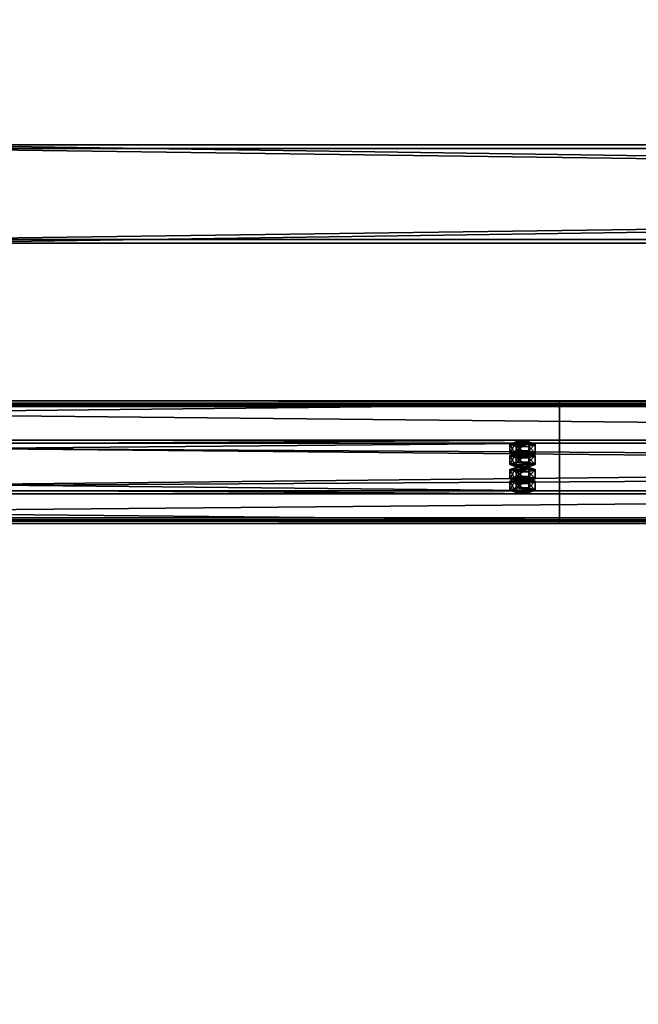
# Model space of a CAD drawing. Header units: millimetres. Extents: x -333 to 67333, y -930 to 39730.
# Tile 379 of 656: x 28062 to 28564, y 2392 to 3191. Entities that reach past the tile are written whole.
import ezdxf

# ---------------------------------------------------------------- set-up
doc = ezdxf.new("R2010")
doc.units = ezdxf.units.MM
for name, color, linetype in [('13', 7, 'Continuous'), ('3', 7, 'Continuous'), ('8', 7, 'Continuous'), ('95', 7, 'Continuous')]:
    doc.layers.add(name, color=color, linetype=linetype)

msp = doc.modelspace()

# ---------------------------------------------------------------- meshes
at = {"layer": '13', "color": 30}
mesh = msp.add_polyface(dxfattribs=at)
corners = [(28500.01, 2878.91, 4044.21), (28500.01, 2806.52, 4028.82), (21700.01, 2806.52, 4028.82), (21700.01, 2878.91, 4044.21), (28500.01, 2847.69, 3835.15), (21700.01, 2847.69, 3835.15), (28500.01, 2787.04, 3822.26), (21700.01, 2787.04, 3822.26), (28500.01, 2784.34, 3834.98), (21700.01, 2784.34, 3834.98), (28500.01, 2782.39, 3834.56), (21700.01, 2782.39, 3834.56), (28500.01, 2785.5, 3819.89), (21700.01, 2785.5, 3819.89), (28500.01, 2850.06, 3833.61), (21700.01, 2850.06, 3833.61), (28500.01, 2808.9, 4027.28), (21700.01, 2808.9, 4027.28), (28500.01, 2877.37, 4041.84), (21700.01, 2877.37, 4041.84), (28500.01, 2880.07, 4029.12), (21700.01, 2880.07, 4029.12), (28500.01, 2882.03, 4029.54), (21700.01, 2882.03, 4029.54)]
mesh.append_faces([[corners[k] for k in face] for face in [(0, 2, 3, 3), (1, 5, 2, 2), (4, 7, 5, 5), (6, 9, 7, 7), (8, 11, 9, 9), (10, 13, 11, 11), (12, 15, 13, 13), (14, 17, 15, 15), (16, 19, 17, 17), (18, 21, 19, 19), (20, 23, 21, 21), (22, 3, 23, 23), (18, 22, 20, 20), (8, 12, 10, 10), (3, 21, 23, 23), (11, 7, 9, 9)]], dxfattribs={"vtx0": -1, "color": 30})
mesh.append_faces([[corners[k] for k in face] for face in [(1, 16, 4, 4), (16, 0, 18, 18), (22, 18, 0, 0), (12, 6, 14, 14), (14, 4, 16, 16), (21, 3, 19, 19), (2, 19, 3, 3), (19, 2, 17, 17), (15, 5, 13, 13)]], dxfattribs={"vtx0": -1, "vtx1": -1, "color": 30})
mesh.append_faces([[corners[k] for k in face] for face in [(16, 1, 0, 0), (12, 8, 6, 6), (14, 6, 4, 4), (17, 2, 5, 5), (7, 11, 13, 13), (5, 15, 17, 17), (13, 5, 7, 7)]], dxfattribs={"vtx0": -1, "vtx2": -1, "vtx3": -1, "color": 30})
mesh.append_faces([[corners[k] for k in face] for face in [(0, 1, 2, 2), (1, 4, 5, 5), (4, 6, 7, 7), (6, 8, 9, 9), (8, 10, 11, 11), (10, 12, 13, 13), (12, 14, 15, 15), (14, 16, 17, 17), (16, 18, 19, 19), (18, 20, 21, 21), (20, 22, 23, 23), (22, 0, 3, 3)]], dxfattribs={"vtx2": -1, "vtx3": -1, "color": 30})
mesh = msp.add_polyface(dxfattribs=at)
corners = [(34100.01, 2878.91, 4044.21), (34100.01, 2806.52, 4028.82), (27300.01, 2806.52, 4028.82), (27300.01, 2878.91, 4044.21), (34100.01, 2847.69, 3835.15), (27300.01, 2847.69, 3835.15), (34100.01, 2787.04, 3822.26), (27300.01, 2787.04, 3822.26), (34100.01, 2784.34, 3834.98), (27300.01, 2784.34, 3834.98), (34100.01, 2782.39, 3834.56), (27300.01, 2782.39, 3834.56), (34100.01, 2785.5, 3819.89), (27300.01, 2785.5, 3819.89), (34100.01, 2850.06, 3833.61), (27300.01, 2850.06, 3833.61), (34100.01, 2808.9, 4027.28), (27300.01, 2808.9, 4027.28), (34100.01, 2877.37, 4041.84), (27300.01, 2877.37, 4041.84), (34100.01, 2880.07, 4029.12), (27300.01, 2880.07, 4029.12), (34100.01, 2882.03, 4029.54), (27300.01, 2882.03, 4029.54)]
mesh.append_faces([[corners[k] for k in face] for face in [(0, 2, 3, 3), (1, 5, 2, 2), (4, 7, 5, 5), (6, 9, 7, 7), (8, 11, 9, 9), (10, 13, 11, 11), (12, 15, 13, 13), (14, 17, 15, 15), (16, 19, 17, 17), (18, 21, 19, 19), (20, 23, 21, 21), (22, 3, 23, 23), (18, 22, 20, 20), (8, 12, 10, 10), (3, 21, 23, 23), (11, 7, 9, 9)]], dxfattribs={"vtx0": -1, "color": 30})
mesh.append_faces([[corners[k] for k in face] for face in [(1, 16, 4, 4), (16, 0, 18, 18), (22, 18, 0, 0), (12, 6, 14, 14), (14, 4, 16, 16), (21, 3, 19, 19), (2, 19, 3, 3), (19, 2, 17, 17), (15, 5, 13, 13)]], dxfattribs={"vtx0": -1, "vtx1": -1, "color": 30})
mesh.append_faces([[corners[k] for k in face] for face in [(16, 1, 0, 0), (12, 8, 6, 6), (14, 6, 4, 4), (17, 2, 5, 5), (7, 11, 13, 13), (5, 15, 17, 17), (13, 5, 7, 7)]], dxfattribs={"vtx0": -1, "vtx2": -1, "vtx3": -1, "color": 30})
mesh.append_faces([[corners[k] for k in face] for face in [(0, 1, 2, 2), (1, 4, 5, 5), (4, 6, 7, 7), (6, 8, 9, 9), (8, 10, 11, 11), (10, 12, 13, 13), (12, 14, 15, 15), (14, 16, 17, 17), (16, 18, 19, 19), (18, 20, 21, 21), (20, 22, 23, 23), (22, 0, 3, 3)]], dxfattribs={"vtx2": -1, "vtx3": -1, "color": 30})
at = {"layer": '3', "color": 91}
mesh = msp.add_polyface(dxfattribs=at)
corners = [(33440, 3087, 2983), (33440, 3013, 2983), (27960, 3013, 2983), (27960, 3087, 2983), (33440, 3013, 3057), (27960, 3013, 3057), (33440, 3087, 3057), (27960, 3087, 3057), (33440, 3090, 2980), (33440, 3090, 3060), (27960, 3090, 3060), (27960, 3090, 2980), (33440, 3010, 3060), (27960, 3010, 3060), (33440, 3010, 2980), (27960, 3010, 2980)]
mesh.append_faces([[corners[k] for k in face] for face in [(0, 2, 3, 3), (1, 5, 2, 2), (4, 7, 5, 5), (6, 3, 7, 7), (8, 10, 11, 11), (9, 13, 10, 10), (12, 15, 13, 13), (14, 11, 15, 15)]], dxfattribs={"vtx0": -1, "color": 91})
mesh.append_faces([[corners[k] for k in face] for face in [(9, 6, 12, 12), (6, 8, 0, 0), (0, 8, 1, 1), (12, 4, 14, 14), (4, 12, 6, 6), (14, 1, 8, 8), (11, 3, 15, 15), (3, 10, 7, 7), (7, 10, 5, 5), (15, 2, 13, 13), (2, 15, 3, 3), (13, 5, 10, 10)]], dxfattribs={"vtx0": -1, "vtx1": -1, "color": 91})
mesh.append_faces([[corners[k] for k in face] for face in [(6, 9, 8, 8), (14, 4, 1, 1), (3, 11, 10, 10), (13, 2, 5, 5)]], dxfattribs={"vtx0": -1, "vtx2": -1, "vtx3": -1, "color": 91})
mesh.append_faces([[corners[k] for k in face] for face in [(0, 1, 2, 2), (1, 4, 5, 5), (4, 6, 7, 7), (6, 0, 3, 3), (8, 9, 10, 10), (9, 12, 13, 13), (12, 14, 15, 15), (14, 8, 11, 11)]], dxfattribs={"vtx2": -1, "vtx3": -1, "color": 91})
at = {"layer": '8', "color": 253}
mesh = msp.add_polyface(dxfattribs=at)
corners = [(28106.24, 356.15, 3183.94), (28072.07, 397.05, 3192.64), (33159.11, 4464.19, 4057.11), (33193.28, 4423.29, 4048.41), (28072.07, 381.67, 3265.02), (33159.11, 4448.81, 4129.49), (28106.24, 340.77, 3256.33), (33193.28, 4407.91, 4120.8), (28108.14, 354.51, 3180.53), (28108.14, 337.87, 3258.78), (33195.18, 4405.01, 4123.25), (33195.18, 4421.65, 4045), (28070.17, 383.31, 3268.44), (33157.21, 4450.45, 4132.91), (28070.17, 399.95, 3190.18), (33157.21, 4467.09, 4054.65)]
mesh.append_faces([[corners[k] for k in face] for face in [(0, 2, 3, 3), (1, 5, 2, 2), (4, 7, 5, 5), (6, 3, 7, 7), (8, 10, 11, 11), (9, 13, 10, 10), (12, 15, 13, 13), (14, 11, 15, 15)]], dxfattribs={"vtx0": -1, "color": 253})
mesh.append_faces([[corners[k] for k in face] for face in [(9, 6, 12, 12), (6, 8, 0, 0), (3, 10, 7, 7), (15, 2, 13, 13)]], dxfattribs={"vtx0": -1, "vtx1": -1, "color": 253})
mesh.append_faces([[corners[k] for k in face] for face in [(6, 9, 8, 8), (12, 6, 4, 4), (0, 8, 14, 14), (4, 14, 12, 12), (14, 4, 1, 1), (14, 1, 0, 0), (11, 3, 2, 2), (3, 11, 10, 10), (7, 10, 13, 13), (2, 15, 11, 11), (13, 2, 5, 5), (13, 5, 7, 7)]], dxfattribs={"vtx0": -1, "vtx2": -1, "vtx3": -1, "color": 253})
mesh.append_faces([[corners[k] for k in face] for face in [(0, 1, 2, 2), (1, 4, 5, 5), (4, 6, 7, 7), (6, 0, 3, 3), (8, 9, 10, 10), (9, 12, 13, 13), (12, 14, 15, 15), (14, 8, 11, 11)]], dxfattribs={"vtx2": -1, "vtx3": -1, "color": 253})
at = {"layer": '95', "color": 20}
mesh = msp.add_polyface(dxfattribs=at)
corners = [(28464.01, 2816.92, 3979.92), (28464.81, 2817.54, 3976.98), (28464.81, 2819.5, 3977.4), (28464.01, 2818.88, 3980.33), (28467.01, 2818, 3974.83), (28467.01, 2819.96, 3975.25), (28470.01, 2818.17, 3974.05), (28470.01, 2820.12, 3974.46), (28473.01, 2818, 3974.83), (28473.01, 2819.96, 3975.25), (28475.21, 2817.54, 3976.98), (28475.21, 2819.5, 3977.4), (28476.01, 2816.92, 3979.92), (28476.01, 2818.88, 3980.33), (28475.21, 2816.3, 3982.85), (28475.21, 2818.25, 3983.27), (28473.01, 2815.84, 3985), (28473.01, 2817.8, 3985.42), (28470.01, 2815.67, 3985.79), (28470.01, 2817.63, 3986.2), (28467.01, 2815.84, 3985), (28467.01, 2817.8, 3985.42), (28464.81, 2816.3, 3982.85), (28464.81, 2818.25, 3983.27), (28459.62, 2818.88, 3980.33), (28464.81, 2820.75, 3971.53), (28464.81, 2828.08, 3973.09), (28459.62, 2826.21, 3981.89), (28475.21, 2820.75, 3971.53), (28475.21, 2828.08, 3973.09), (28480.4, 2818.88, 3980.33), (28480.4, 2826.21, 3981.89), (28475.21, 2817, 3989.14), (28475.21, 2824.34, 3990.7), (28464.81, 2817, 3989.14), (28464.81, 2824.34, 3990.7), (28459.62, 2809.58, 3978.36), (28464.81, 2811.45, 3969.55), (28464.81, 2818.79, 3971.11), (28459.62, 2816.92, 3979.92), (28475.21, 2811.45, 3969.55), (28475.21, 2818.79, 3971.11), (28480.4, 2809.58, 3978.36), (28480.4, 2816.92, 3979.92), (28475.21, 2807.71, 3987.16), (28475.21, 2815.05, 3988.72), (28464.81, 2807.71, 3987.16), (28464.81, 2815.05, 3988.72), (28464.01, 2837.71, 3882.1), (28464.81, 2838.33, 3879.17), (28464.81, 2840.29, 3879.58), (28464.01, 2839.67, 3882.52), (28467.01, 2838.79, 3877.02), (28467.01, 2840.75, 3877.44), (28470.01, 2838.96, 3876.23), (28470.01, 2840.91, 3876.65), (28473.01, 2838.79, 3877.02), (28473.01, 2840.75, 3877.44), (28475.21, 2838.33, 3879.17), (28475.21, 2840.29, 3879.58), (28476.01, 2837.71, 3882.1), (28476.01, 2839.67, 3882.52), (28475.21, 2837.09, 3885.04), (28475.21, 2839.04, 3885.45), (28473.01, 2836.63, 3887.19), (28473.01, 2838.59, 3887.6), (28470.01, 2836.46, 3887.97), (28470.01, 2838.42, 3888.39), (28467.01, 2836.63, 3887.19), (28467.01, 2838.59, 3887.6), (28464.81, 2837.09, 3885.04), (28464.81, 2839.04, 3885.45), (28459.62, 2839.67, 3882.52), (28464.81, 2841.54, 3873.71), (28464.81, 2848.87, 3875.27), (28459.62, 2847, 3884.08), (28475.21, 2841.54, 3873.71), (28475.21, 2848.87, 3875.27), (28480.4, 2839.67, 3882.52), (28480.4, 2847, 3884.08), (28475.21, 2837.8, 3891.32), (28475.21, 2845.13, 3892.88), (28464.81, 2837.8, 3891.32), (28464.81, 2845.13, 3892.88), (28459.62, 2830.37, 3880.54), (28464.81, 2832.25, 3871.74), (28464.81, 2839.58, 3873.3), (28459.62, 2837.71, 3882.1), (28475.21, 2832.25, 3871.74), (28475.21, 2839.58, 3873.3), (28480.4, 2830.37, 3880.54), (28480.4, 2837.71, 3882.1), (28475.21, 2828.5, 3889.35), (28475.21, 2835.84, 3890.91), (28464.81, 2828.5, 3889.35), (28464.81, 2835.84, 3890.91)]
mesh.append_faces([[corners[k] for k in face] for face in [(0, 2, 3, 3), (1, 5, 2, 2), (4, 7, 5, 5), (6, 9, 7, 7), (8, 11, 9, 9), (10, 13, 11, 11), (12, 15, 13, 13), (14, 17, 15, 15), (16, 19, 17, 17), (18, 21, 19, 19), (20, 23, 21, 21), (22, 3, 23, 23), (4, 8, 6, 6), (16, 20, 18, 18), (21, 17, 19, 19), (9, 5, 7, 7), (24, 26, 27, 27), (25, 29, 26, 26), (28, 31, 29, 29), (30, 33, 31, 31), (32, 35, 33, 33), (34, 27, 35, 35), (25, 30, 28, 28), (32, 24, 34, 34), (27, 33, 35, 35), (31, 26, 29, 29), (36, 38, 39, 39), (37, 41, 38, 38), (40, 43, 41, 41), (42, 45, 43, 43), (44, 47, 45, 45), (46, 39, 47, 47), (37, 42, 40, 40), (44, 36, 46, 46), (39, 45, 47, 47), (43, 38, 41, 41), (48, 50, 51, 51), (49, 53, 50, 50), (52, 55, 53, 53), (54, 57, 55, 55), (56, 59, 57, 57), (58, 61, 59, 59), (60, 63, 61, 61), (62, 65, 63, 63), (64, 67, 65, 65), (66, 69, 67, 67), (68, 71, 69, 69), (70, 51, 71, 71), (52, 56, 54, 54), (64, 68, 66, 66), (69, 65, 67, 67), (57, 53, 55, 55), (72, 74, 75, 75), (73, 77, 74, 74), (76, 79, 77, 77), (78, 81, 79, 79), (80, 83, 81, 81), (82, 75, 83, 83), (73, 78, 76, 76), (80, 72, 82, 82), (75, 81, 83, 83), (79, 74, 77, 77), (84, 86, 87, 87), (85, 89, 86, 86), (88, 91, 89, 89), (90, 93, 91, 91), (92, 95, 93, 93), (94, 87, 95, 95), (85, 90, 88, 88), (92, 84, 94, 94), (87, 93, 95, 95), (91, 86, 89, 89)]], dxfattribs={"vtx0": -1, "color": 20})
mesh.append_faces([[corners[k] for k in face] for face in [(8, 4, 10, 10), (10, 1, 12, 12), (12, 0, 14, 14), (14, 22, 16, 16), (17, 23, 15, 15), (15, 3, 13, 13), (13, 2, 11, 11), (11, 5, 9, 9), (30, 24, 32, 32), (33, 27, 31, 31), (42, 36, 44, 44), (45, 38, 43, 43), (56, 52, 58, 58), (58, 49, 60, 60), (60, 48, 62, 62), (62, 70, 64, 64), (65, 71, 63, 63), (63, 51, 61, 61), (61, 50, 59, 59), (59, 53, 57, 57), (78, 72, 80, 80), (81, 75, 79, 79), (90, 84, 92, 92), (93, 87, 91, 91)]], dxfattribs={"vtx0": -1, "vtx1": -1, "color": 20})
mesh.append_faces([[corners[k] for k in face] for face in [(10, 4, 1, 1), (12, 1, 0, 0), (14, 0, 22, 22), (16, 22, 20, 20), (17, 21, 23, 23), (15, 23, 3, 3), (13, 3, 2, 2), (11, 2, 5, 5), (30, 25, 24, 24), (31, 27, 26, 26), (42, 37, 36, 36), (45, 39, 38, 38), (58, 52, 49, 49), (60, 49, 48, 48), (62, 48, 70, 70), (64, 70, 68, 68), (65, 69, 71, 71), (63, 71, 51, 51), (61, 51, 50, 50), (59, 50, 53, 53), (78, 73, 72, 72), (79, 75, 74, 74), (90, 85, 84, 84), (91, 87, 86, 86)]], dxfattribs={"vtx0": -1, "vtx2": -1, "vtx3": -1, "color": 20})
mesh.append_faces([[corners[k] for k in face] for face in [(0, 1, 2, 2), (1, 4, 5, 5), (4, 6, 7, 7), (6, 8, 9, 9), (8, 10, 11, 11), (10, 12, 13, 13), (12, 14, 15, 15), (14, 16, 17, 17), (16, 18, 19, 19), (18, 20, 21, 21), (20, 22, 23, 23), (22, 0, 3, 3), (24, 25, 26, 26), (25, 28, 29, 29), (28, 30, 31, 31), (30, 32, 33, 33), (32, 34, 35, 35), (34, 24, 27, 27), (36, 37, 38, 38), (37, 40, 41, 41), (40, 42, 43, 43), (42, 44, 45, 45), (44, 46, 47, 47), (46, 36, 39, 39), (48, 49, 50, 50), (49, 52, 53, 53), (52, 54, 55, 55), (54, 56, 57, 57), (56, 58, 59, 59), (58, 60, 61, 61), (60, 62, 63, 63), (62, 64, 65, 65), (64, 66, 67, 67), (66, 68, 69, 69), (68, 70, 71, 71), (70, 48, 51, 51), (72, 73, 74, 74), (73, 76, 77, 77), (76, 78, 79, 79), (78, 80, 81, 81), (80, 82, 83, 83), (82, 72, 75, 75), (84, 85, 86, 86), (85, 88, 89, 89), (88, 90, 91, 91), (90, 92, 93, 93), (92, 94, 95, 95), (94, 84, 87, 87)]], dxfattribs={"vtx2": -1, "vtx3": -1, "color": 20})

doc.saveas('drawing.dxf')
